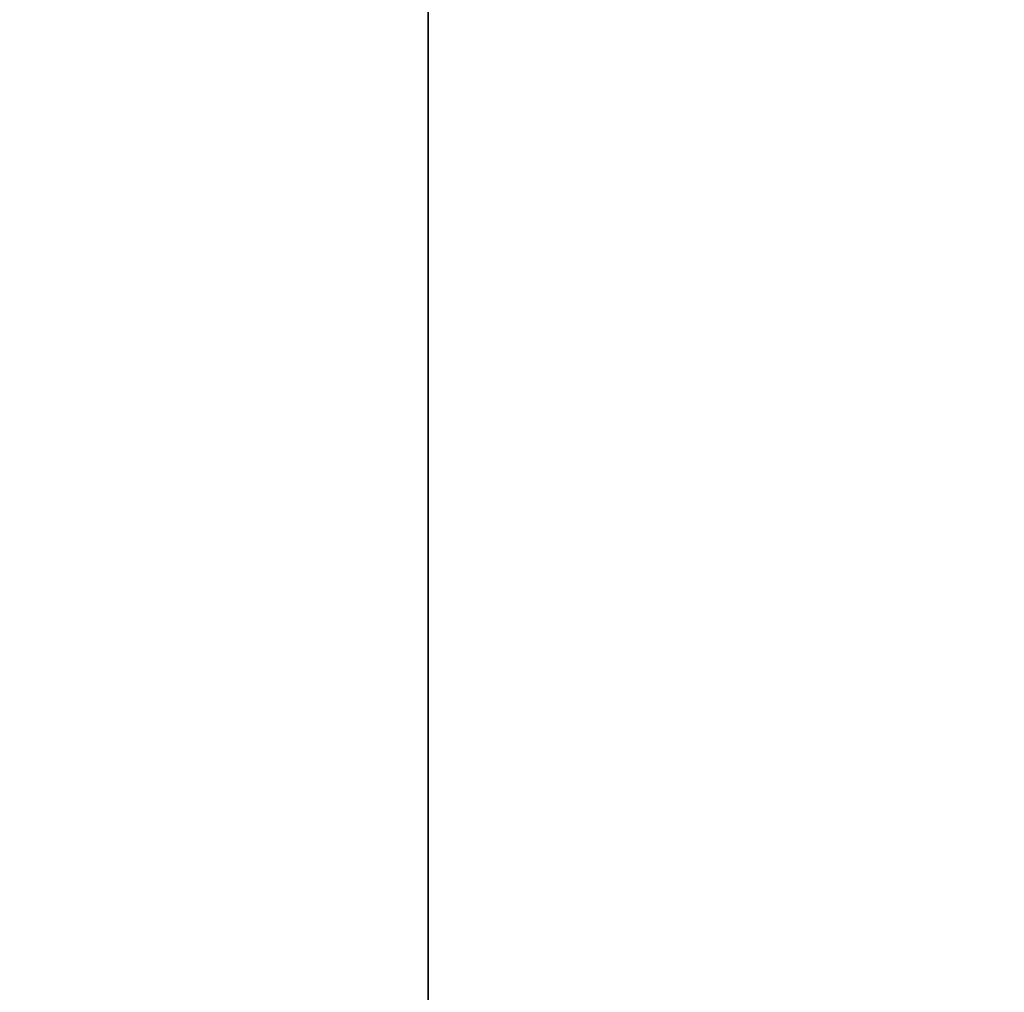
# Model space of a CAD drawing. Header units: millimetres. Extents: x -603 to 3703, y -120 to 193.
# Tile 931 of 938: x 3537 to 3574, y 120 to 157. Entities that reach past the tile are written whole.
import ezdxf

# ---------------------------------------------------------------- set-up
doc = ezdxf.new("R2010")
doc.units = ezdxf.units.MM
doc.layers.add('151', color=7, linetype='Continuous', true_color=0xffffff)

# ---------------------------------------------------------------- blocks, each defined once
blk = doc.blocks.new('UG_SURFACE_003')
at = {"layer": '151', "color": 252, "linetype": 'Continuous', "lineweight": 35}
for points in [[(3702.5, -35, 2213), (3702.5, 174.4, 2213), (2297.5, 174.4, 2213), (2297.5, -35, 2213)], [(2447.5, -35, 2063), (2447.5, 174.4, 2063), (3552.5, 174.4, 2063), (3552.5, -35, 2063)], [(3552.5, -35, -7), (3552.5, 174.4, -7), (3702.5, 174.4, -7), (3702.5, -35, -7)], [(3552.5, -35, 2063), (3552.5, 174.4, 2063), (3552.5, 174.4, -7), (3552.5, -35, -7)]]:
    blk.add_3dface(points, dxfattribs=at)

msp = doc.modelspace()

# ---------------------------------------------------------------- linework, layer by layer
at = {"layer": '151', "color": 252, "linetype": 'Continuous', "lineweight": -3, "true_color": 0x939598}
for p, q in [((3552.5, -35, 2063), (3552.5, 174.4, 2063)), ((3552.5, 174.4, -7), (3552.5, -35, -7))]:
    msp.add_line(p, q, dxfattribs=at)

# ---------------------------------------------------------------- block references
msp.add_blockref('UG_SURFACE_003', (0, 0), dxfattribs=at)

doc.saveas('drawing.dxf')
